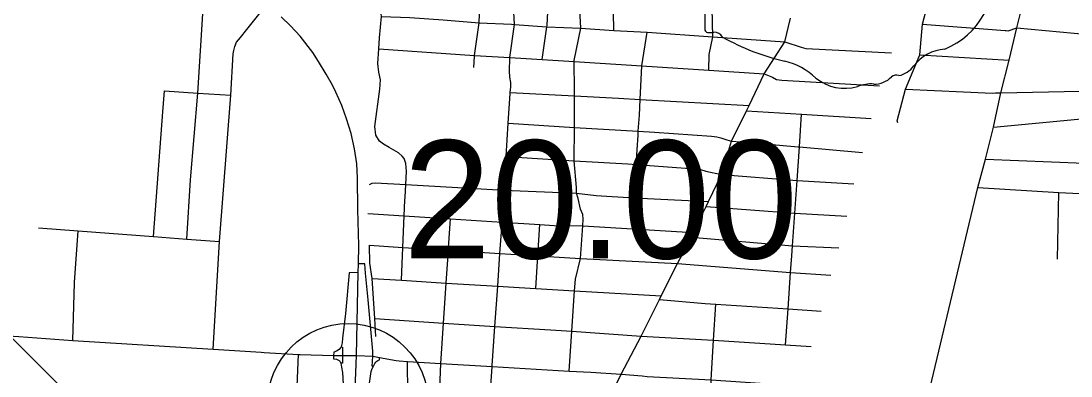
# Model space of a CAD drawing. Extents: x 1659811 to 1934326, y 644115 to 934867.
# Drawn here: x 1829618 to 1839414, y 728904 to 732213 of the extents above; entities that cross this region are included whole.
import ezdxf

# ---------------------------------------------------------------- set-up
doc = ezdxf.new("R2010")
doc.units = 0
for name, color, linetype in [('Default', 7, 'Continuous'), ('GM_X_City_Street', 7, 'Continuous'), ('GM_X_Interchange_Ramps', 7, 'Continuous'), ('GM_X_Interstate_Route', 7, 'Continuous'), ('GM_X_State_Route', 7, 'Continuous'), ('GM_X_State_Shield', 7, 'Continuous'), ('GM_X_US_Shield', 7, 'Continuous')]:
    doc.layers.add(name, color=color, linetype=linetype)

msp = doc.modelspace()

# ---------------------------------------------------------------- linework, layer by layer
at = {"layer": 'Default'}
msp.add_circle((1832669.2, 728643.7), 750, dxfattribs=at)
at = {"layer": 'GM_X_City_Street'}
for points in [[(1833891.3, 732207.2), (1833908.8, 732524.5), (1833917.7, 733225.7), (1833976.1, 733698.7), (1833993.4, 733987.7), (1834013.4, 734001.8)], [(1834525.3, 732171.1), (1834542.6, 732488.5), (1834562.1, 732776.2), (1834557.6, 733185.8), (1834628.9, 733946)], [(1834839.3, 732145.4), (1834839.3, 732145.4), (1834823.1, 732488.7), (1834855.9, 733069.4), (1834862.2, 733166.8), (1834944, 733927.8)], [(1835148, 732124.4), (1835143.6, 732468.4), (1835152.3, 732654.5), (1835178, 733147.4), (1835252.1, 733908.7)], [(1836033.4, 731755), (1836039.2, 731902), (1836072.4, 732064.5), (1836065.7, 732334.3), (1836085.5, 732656.6), (1836090.2, 732732.7), (1836106.6, 732989.1), (1836113.2, 733090.8), (1836126.2, 733287.5), (1836139.6, 733491.4), (1836144.1, 733559.5), (1836176.6, 733856.6)], [(1837699.8, 723889.1), (1837865.7, 726077.4), (1837890.5, 726480.3), (1837932, 727088.4), (1837957.5, 727455.7), (1838012.8, 728121.9), (1838023.3, 728414.9), (1838041.1, 728532.8), (1838085.5, 728733.1), (1838544.6, 730661.9), (1838616.8, 730926.8), (1838689.5, 731223.5), (1838760.5, 731544.6), (1838835.4, 731848.7), (1838908.9, 732151.4), (1838982.9, 732452.6), (1839052.8, 732752.9), (1839130, 733059.1), (1839198.3, 733338.4), (1839279.9, 733667.4)], [(1837799.6, 731265.7), (1837792.3, 731284.1), (1837869.8, 731579.1), (1838002.3, 731898.2), (1838028.9, 732184.7), (1838107.3, 732483.2), (1838184.5, 732777.1), (1838260.6, 733066.9), (1838331.8, 733337.9)], [(1834013, 728986.3), (1834013.5, 728992.2), (1834014, 729001.1), (1834039.2, 729366.9), (1834065.1, 729742.3), (1834086, 730047), (1834105.5, 730329.4), (1834106, 730337.8), (1834124.7, 730636), (1834144.5, 730950), (1834164, 731259.9), (1834181.6, 731538.7), (1834182.2, 731546.7), (1834186.5, 731598.8), (1834187.1, 731639), (1834179.8, 731691.3), (1834174.6, 731747.6), (1834178.4, 731865.9), (1834178.6, 731871.9), (1834222, 732181.4), (1834203.4, 732527.9)], [(1831199.5, 730732.1), (1831199.6, 730733.4), (1831267.9, 731540.9), (1831318.4, 732331.2)], [(1831409.2, 729155), (1831470.2, 730156.8), (1831576.4, 731523), (1831596.6, 731906.4), (1831602.5, 731937.2), (1831611.6, 731976), (1831629.8, 732016.5), (1831664.7, 732060.4), (1831724.6, 732134.2), (1831837.6, 732273.8), (1831883.8, 732328.5)], [(1833192.8, 730931.9), (1833173.6, 730954.8), (1833140.8, 730986.1), (1833052.5, 731033.8), (1832999.5, 731064), (1832962.6, 731093.5), (1832928.7, 731149), (1832917.8, 731229.6), (1832965.7, 731578.3), (1832971, 731665.7), (1832956.7, 731737), (1832947.8, 731817.3), (1832955, 731952.8), (1832963.9, 732058.1), (1832981.7, 732254.2), (1832977.9, 732279.1)], [(1832981.7, 732254.2), (1833246.5, 732245.8), (1833555.2, 732223.3), (1833890.8, 732197.8), (1834194.7, 732182.7)], [(1833848.1, 731890.8), (1833890.8, 732197.8), (1833891.3, 732207.2)], [(1834194.7, 732182.7), (1834222, 732181.4), (1834524.6, 732158.9), (1834839.3, 732145.4), (1835148, 732124.4), (1835459.6, 732108), (1836072.4, 732064.5), (1836745.2, 732018.1)], [(1834479.5, 731853.7), (1834524.6, 732158.9), (1834525.3, 732171.1)], [(1838028.9, 732184.7), (1838799.9, 732124.2), (1838809.3, 732123.7)], [(1838809.3, 732123.7), (1838826.7, 732122.9), (1838908.9, 732151.4), (1839576.3, 732087.2)], [(1834732.7, 728950.2), (1834757.6, 729320.9), (1834782.9, 729698.9), (1834790.1, 729805.6), (1834838.6, 729999.8), (1834858.3, 730304.1), (1834862.5, 730365.1), (1834859.7, 730410.8), (1834838.9, 730459.3), (1834815.4, 730557.6), (1834800.2, 730607.5), (1834800.2, 730662.8), (1834777.6, 730911.5), (1834780.2, 731221.9), (1834782.7, 731515.3), (1834783.1, 731570.4), (1834778.1, 731834.7), (1834777.9, 731845.3), (1834839.3, 732145.4)], [(1835374.8, 731152.8), (1835377, 731185.1), (1835387.2, 731335.8), (1835394.9, 731482.6), (1835411.2, 731794.5), (1835459.6, 732108)], [(1832955, 731952.8), (1833848.1, 731890.8), (1834178.6, 731871.9), (1834331.6, 731863.1), (1834479.5, 731853.7), (1834778.1, 731834.7), (1835411.2, 731794.5), (1836033.4, 731755), (1836550.4, 731722.2)], [(1836745.2, 732018.1), (1836895, 731968.6), (1836940.8, 731957.7), (1837738.6, 731916.2)], [(1833842.8, 731780), (1833847.8, 731885.8), (1833848.1, 731890.8)], [(1838002.3, 731898.2), (1838835.4, 731848.7)], [(1836550.4, 731722.2), (1836627.7, 731689.4), (1836667, 731669.8), (1836716.8, 731661.8), (1837626.7, 731609.5)], [(1830941.1, 731365.7), (1830955.8, 731564.1)], [(1830955.8, 731564.1), (1831267.9, 731540.9), (1831576.4, 731523)], [(1837869.8, 731579.1), (1838681.7, 731541.9), (1838708.1, 731542.8)], [(1834182.2, 731546.7), (1834782.7, 731515.3), (1835191, 731494), (1835394.9, 731482.6), (1836410.3, 731426.1)], [(1838708.1, 731542.8), (1838760.5, 731544.6), (1839498.7, 731559)], [(1830854.7, 730203.9), (1830941.1, 731365.7)], [(1836386.1, 731376.8), (1836900.9, 731345.4), (1837548.7, 731305.8)], [(1838689.5, 731223.5), (1840329.4, 731379.5)], [(1836750.4, 729195.6), (1836774, 729530), (1836798, 729870.3), (1836809, 730025.9), (1836815.5, 730118.7), (1836836.7, 730423.4), (1836857.8, 730726.7), (1836879.5, 731039.1), (1836900.9, 731345.4)], [(1834164, 731259.9), (1834780.2, 731221.9), (1835377, 731185.1), (1835527.3, 731175.8), (1836060.9, 731138.5), (1836110.9, 731134.5), (1836146.6, 731125.1), (1836204, 731106.7), (1836246.9, 731093.3), (1836415.5, 731082.3), (1836866.8, 731040.2), (1836879.5, 731039.1), (1837470, 730988.1)], [(1835334.9, 730564.9), (1835356, 730875.4), (1835374.6, 731149.7), (1835374.8, 731152.8)], [(1833207.5, 730689.5), (1833214.1, 730810.8), (1833209, 730885.2), (1833192.8, 730931.9)], [(1834144.5, 730950), (1834777.6, 730911.5), (1835279.2, 730880.9), (1835356, 730875.4), (1835900.8, 730836.1), (1835956.7, 730829.8), (1836006.1, 730813.9), (1836152.8, 730781.4), (1836857.8, 730726.7), (1837386.4, 730694.7)], [(1838616.8, 730926.8), (1839540.5, 730887.6)], [(1831165, 730180.1), (1831199.5, 730732.1)], [(1832870.5, 730688.1), (1832895.1, 730701.2), (1832925.4, 730706), (1833207.5, 730689.5), (1834124.7, 730636), (1834800.2, 730607.5), (1834985, 730585.8), (1835334.9, 730564.9), (1836031.7, 730532)], [(1833166.3, 729796.5), (1833180, 730103.4), (1833193, 730396.3), (1833199.6, 730544.7), (1833201.1, 730571.7), (1833207.5, 730689.5)], [(1838544.6, 730661.9), (1839301.6, 730614.2), (1839496.4, 730604.7)], [(1839288.9, 729992.7), (1839301.6, 730614.2)], [(1836010.2, 730482.9), (1836836.7, 730423.4), (1837323.5, 730394.5)], [(1832853.9, 730418.1), (1833193, 730396.3), (1833625.6, 730368.6), (1834106, 730337.8), (1834457.4, 730315.3), (1834591.3, 730306.8), (1834858.3, 730304.1), (1835888, 730243.4)], [(1833606, 730076.9), (1833607.5, 730098.9), (1833625.6, 730368.6)], [(1834422, 729720.8), (1834440.1, 730024.9), (1834457.4, 730315.3)], [(1829781.9, 730286), (1830150.8, 730257.8), (1830854.7, 730203.9), (1831165, 730180.1), (1831470.2, 730156.8)], [(1830117, 729773.5), (1830117, 729775.3), (1830150.8, 730257.8)], [(1835873.3, 730198), (1836815.5, 730118.7), (1837248.3, 730098.7)], [(1832870.4, 730122.7), (1833180, 730103.4), (1833606, 730076.9), (1834086, 730047), (1834391.9, 730028), (1834440.1, 730024.9), (1834838.6, 729999.8), (1835743, 729953.5), (1836798, 729870.3), (1837172.7, 729845)], [(1832929.2, 729273.5), (1832919.8, 729438.9), (1832894.4, 729812.9), (1832873.1, 729954.7), (1832870.4, 730122.7)], [(1833510.4, 728394.6), (1833528.5, 728428.5), (1833522.1, 728708.9), (1833534.8, 729020.1), (1833560.2, 729397.8), (1833585.4, 729771.2), (1833606, 730076.9)], [(1832894.4, 729812.9), (1833166.3, 729796.5), (1833585.4, 729771.2), (1834065.1, 729742.3), (1834266, 729730.2), (1834422, 729720.8), (1834782.9, 729698.9), (1835590.2, 729652.2)], [(1830101, 729234.4), (1830117, 729773.5)], [(1835573.2, 729616), (1835999.9, 729580.9), (1836099.8, 729574.4), (1836774, 729530), (1837081.4, 729509.8)], [(1836044.8, 728504.9), (1836045.9, 728533.8), (1836058.2, 728867.2), (1836080, 729237.6), (1836099.8, 729574.4)], [(1832919.8, 729438.9), (1833560.2, 729397.8), (1834039.2, 729366.9), (1834559.2, 729333.5), (1834757.6, 729320.9), (1835403.2, 729274.8), (1836080, 729237.6), (1836750.4, 729195.6), (1836990.3, 729180.5)], [(1828798.4, 729321.2), (1828804.1, 729320.8), (1829596.2, 729271.7), (1830101, 729234.4), (1831409.2, 729155), (1831859.1, 729125)], [(1831859.1, 729125), (1831886.7, 729123.1), (1832207.6, 729104.1), (1832222.4, 729103.7)], [(1832097.7, 726606.2), (1832127.5, 727355), (1832132, 727425.2), (1832148.9, 727687.2), (1832170.9, 728219.8), (1832207.6, 729104.1)], [(1832222.4, 729103.7), (1832534.2, 729096.1), (1832616.2, 729095.3)], [(1832616.2, 729095.3), (1832746.3, 729094), (1832898.7, 729088), (1832963.2, 729076.5), (1833119, 729048.7)], [(1833117.1, 727773.6), (1833151.3, 728117.8), (1833228.4, 728443.9), (1833224, 729039.2)], [(1833119, 729048.7), (1833144.6, 729044.1), (1833224, 729039.2), (1833534.8, 729020.1), (1834013.5, 728992.2), (1834732.7, 728950.2), (1834934, 728938.6)], [(1833973.1, 727753.2), (1833963, 727754.3), (1833955, 727758.4), (1833951, 727760.5), (1833945.3, 727780.6), (1833960.5, 728069.2), (1833997.9, 728399.3), (1833993.1, 728685.6), (1833995.5, 728731.3), (1834013, 728986.3)], [(1834934, 728938.6), (1835216.9, 728922.3), (1835414.5, 728905)], [(1835414.5, 728905), (1835460.1, 728901.1), (1836058.2, 728867.2), (1836696.8, 728825)]]:
    msp.add_lwpolyline(points, dxfattribs=at)
at = {"layer": 'GM_X_Interchange_Ramps'}
for points in [[(1832898.7, 729088), (1832899.2, 729136.5), (1832855.7, 729615.4), (1832833.2, 729862.1), (1832827, 729948.9), (1832765.6, 729948.4)], [(1832763.8, 729868.2), (1832678.7, 729867.5), (1832644.2, 729487.8), (1832617.7, 729257.5), (1832612.9, 729213.4), (1832603.8, 729175.6), (1832585, 729150.4), (1832562.5, 729136.9), (1832536.1, 729126.9), (1832534.2, 729096.1)], [(1832603.8, 729175.6), (1832617.8, 729174.4), (1832617.3, 729132.2), (1832616.2, 729095.3)], [(1832534.2, 729096.1), (1832532.3, 729065.3), (1832560, 729060.3), (1832572.4, 729056.5), (1832585.5, 729049.5), (1832593, 729042.2), (1832601.1, 729025.1), (1832609.4, 728986.8), (1832617.7, 728935.6), (1832624.8, 728829.4), (1832636.2, 728546.7), (1832725.3, 728542.1)], [(1832616.2, 729095.3), (1832616.5, 729059.8), (1832616.7, 729025.4), (1832601.1, 729025.1)], [(1832718.8, 728393.8), (1832799.1, 728389.7), (1832843.2, 728664.7), (1832885.2, 728946.5), (1832890.3, 728964.9), (1832899.3, 728985.6), (1832906.2, 728996.4), (1832917.4, 729020.2), (1832928, 729032.8), (1832936.8, 729041.5), (1832947.9, 729048.7), (1832962, 729055.5), (1832963.2, 729076.5)], [(1832906.2, 728996.4), (1832892.8, 728997.4), (1832895.8, 729040.5), (1832898.7, 729088)]]:
    msp.add_lwpolyline(points, dxfattribs=at)
at = {"layer": 'GM_X_Interstate_Route'}
for points in [[(1832746.3, 729094), (1832763.8, 729868.2), (1832765.6, 729948.4), (1832769.2, 730119.3), (1832761.8, 730456.8), (1832758.5, 730752.1), (1832752, 730883.3), (1832729.9, 731023.1), (1832696.9, 731163.4), (1832655.7, 731300.8), (1832611.7, 731427.3), (1832554, 731551.1), (1832523.7, 731617), (1832463.3, 731718.8), (1832394.6, 731837), (1832339.6, 731919.5), (1832221.4, 732070.7), (1832133.4, 732169.7), (1832045.5, 732252.2)], [(1832568.8, 726587.2), (1832620.3, 727237.8), (1832693.2, 727966.9), (1832718.8, 728393.8), (1832725.3, 728542.1), (1832746.3, 729094)]]:
    msp.add_lwpolyline(points, dxfattribs=at)
at = {"layer": 'GM_X_State_Route'}
for points in [[(1835216.9, 728922.3), (1835403.2, 729274.8), (1835573.2, 729616), (1835590.2, 729652.2), (1835743, 729953.5), (1835873.3, 730198), (1835888, 730243.4), (1836010.2, 730482.9), (1836031.7, 730532), (1836152.8, 730781.4), (1836246.9, 731093.3), (1836386.1, 731376.8), (1836410.3, 731426.1), (1836550.4, 731722.2), (1836745.2, 732018.1), (1836797.7, 732239.2)], [(1832822.3, 725645.5), (1832861.9, 725693.4), (1833250.9, 726203), (1833413.1, 726371.3), (1833533.8, 726519.4), (1833928.4, 727014.7), (1834048.3, 727145.3), (1834199.5, 727340.6), (1834492.5, 727697.7), (1834614.3, 727833.4), (1834764.4, 728027.1), (1834796.8, 728072.5), (1834818.3, 728109.9), (1834906.2, 728283.1), (1834935.3, 728342.5), (1835063.8, 728603), (1835081.8, 728647.4), (1835216.9, 728922.3)]]:
    msp.add_lwpolyline(points, dxfattribs=at)
at = {"layer": 'GM_X_State_Shield'}
msp.add_line((1835998.1, 734255), (1835998.1, 732141.7), dxfattribs=at)
for centre, radius, start, end in [((1837956, 732635), 738.5, 292.30889, 8.98584), ((1836030.3, 732137.1), 32.5, 171.95839, 258.30661), ((1836035.2, 732353.3), 248.3, 267.33899, 280.60386), ((1836086, 732019.8), 89.5, 29.74838, 93.27175), ((1837216.6, 733918.5), 2132.3, 240.41292, 257.1985), ((1838267.4, 731548.4), 404.5, 94.40312, 142.57675), ((1836580.9, 731192.3), 667.2, 47.18416, 75.83597), ((1837755, 731936.9), 238.6, 282.87319, 323.27711), ((1837302.5, 732009.3), 423.3, 230.70037, 286.29184), ((1837578, 731851), 225.6, 268.77702, 315.54927), ((1837782, 731646.4), 63.5, 65.75173, 132.64842), ((1837547.1, 731278.7), 347.9, 85.69512, 111.20995)]:
    msp.add_arc(centre, radius, start, end, dxfattribs=at)
at = {"layer": 'GM_X_US_Shield'}
msp.add_line((1830118.3, 728675.1), (1829538.2, 729255.2), dxfattribs=at)

# ---------------------------------------------------------------- texts
at = {"layer": 'Default'}
msp.add_text('20.00', height=1100, dxfattribs=at).set_placement((1833184.2, 730000.5))

doc.saveas('drawing.dxf')
